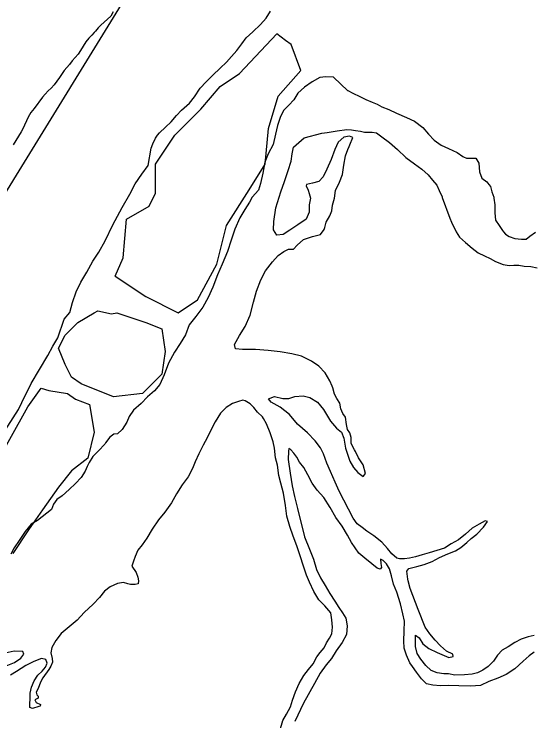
# Model space of a CAD drawing. Extents: x 2290055 to 2389491, y 66597 to 237875.
# Drawn here: x 2348162 to 2350317, y 150018 to 152958 of the extents above; entities that cross this region are included whole.
import ezdxf

# ---------------------------------------------------------------- set-up
doc = ezdxf.new("R2010")
doc.units = 0
for name, color, linetype in [('Exist Boundary Political City Limit New', 7, 'Continuous'), ('Exist Hydrographic Creek Single Shore', 7, 'Continuous'), ('Exist Hydrographic Island Shore', 7, 'Continuous'), ('Exist Hydrographic River Shore', 7, 'Continuous'), ('Map Preparation Boundary City Limit Buffer Line', 7, 'Continuous')]:
    doc.layers.add(name, color=color, linetype=linetype)

msp = doc.modelspace()

# ---------------------------------------------------------------- linework, layer by layer
at = {"layer": 'Exist Boundary Political City Limit New'}
msp.add_lwpolyline([(2355274.5, 163720), (2354014, 161715), (2353278.8, 160588.5), (2352929.2, 160020.4), (2349898.5, 155096.5), (2347115.8, 150577.3)], dxfattribs=at)
at = {"layer": 'Exist Hydrographic Creek Single Shore'}
for points in [[(2348193.7, 151342), (2348232.3, 151421.4), (2348267.5, 151479.5), (2348301.8, 151537.9), (2348322.7, 151576.6), (2348343.8, 151611.1), (2348370.5, 151688.7), (2348393.4, 151716.2), (2348404.1, 151758), (2348420.3, 151803.1), (2348439.6, 151843.1), (2348464.8, 151885), (2348489.4, 151930.8), (2348514.2, 151967.9), (2348541.1, 152015.6), (2348572.6, 152081.4), (2348611.4, 152153), (2348643.2, 152209.1), (2348665.7, 152252), (2348692.8, 152291.7), (2348719.5, 152327.8), (2348731.6, 152401.2), (2348738.9, 152418.6), (2348749.8, 152441.5), (2348759.2, 152454.3), (2348767.2, 152464.9), (2348792.3, 152487.6), (2348815, 152510.4), (2348838, 152536), (2348858.1, 152558.4), (2348891.9, 152588), (2348912.2, 152614), (2348936, 152649.8), (2348961.2, 152676), (2348988.3, 152704.1), (2349019.3, 152732.8), (2349045.7, 152758.1), (2349067.2, 152782.4), (2349089, 152807.4), (2349109.7, 152834.6), (2349128.3, 152860.3), (2349156, 152885.2), (2349187.2, 152914.9), (2349211.6, 152941.1), (2349228.8, 152970)], [(2349551, 152639.5), (2349491.5, 152695.8), (2349459.9, 152698), (2349434.7, 152694.5), (2349402.1, 152677), (2349370.5, 152654.3), (2349343.4, 152629.1), (2349325.6, 152602.2), (2349305.3, 152579.7), (2349299.8, 152574), (2349283.2, 152557), (2349268.8, 152527.8), (2349258.3, 152494.7), (2349250.3, 152459), (2349240.7, 152415.7), (2349219.2, 152377.6), (2349206.1, 152342.7), (2349196.8, 152296.5), (2349186.8, 152254.1), (2349178.8, 152225.8), (2349153.2, 152196.4), (2349141.3, 152175.2), (2349122, 152145.1), (2349101.7, 152110.8), (2349079.9, 152062.8), (2349065, 152017.4), (2349050.4, 151970.3), (2349027.2, 151917.5), (2349008.6, 151873.4), (2348988.5, 151821.6), (2348969, 151779), (2348947.5, 151739), (2348918.2, 151699.8), (2348890.5, 151665), (2348874.7, 151624), (2348852.3, 151587.8), (2348829.2, 151552), (2348804.8, 151506.6), (2348785.7, 151458), (2348768.1, 151417.6), (2348745.7, 151390.7), (2348717.4, 151366.2), (2348690.3, 151337.7), (2348658.8, 151310), (2348640.5, 151284), (2348631.1, 151261.1), (2348611.2, 151230.1), (2348591.9, 151212), (2348576.7, 151210), (2348560.6, 151198.3), (2348542.7, 151174.3)], [(2349551.2, 152640.1), (2349572.1, 152629.5), (2349600.6, 152615.8), (2349626.4, 152602.7), (2349652.5, 152592.2), (2349665.8, 152586.9), (2349673.6, 152583.7), (2349692.4, 152572), (2349721.4, 152561.5), (2349754, 152546.7), (2349795, 152528.1), (2349829.2, 152512.4), (2349862.8, 152487.1), (2349886.8, 152459.4), (2349910, 152433.6), (2349939.5, 152413.2), (2349970.5, 152399.1), (2350005.6, 152382.2), (2350030, 152365.6), (2350032.4, 152364.5), (2350044.5, 152359.4), (2350064, 152359.5), (2350083.5, 152359.6), (2350096.8, 152338.4), (2350099.5, 152302), (2350108.7, 152275.7), (2350129.8, 152260.1), (2350138.4, 152248.8), (2350144.8, 152240.8), (2350150.9, 152219.1), (2350158.9, 152196), (2350159.5, 152192), (2350162.4, 152164.7), (2350163, 152131.1), (2350166.3, 152101.4), (2350180.5, 152078.9), (2350194.4, 152058.3), (2350199.3, 152052.5), (2350206.9, 152042.9), (2350223.3, 152033.1), (2350246.3, 152025.2), (2350274, 152022.4), (2350293.7, 152022.5), (2350308.4, 152033.8), (2350331.8, 152050.8)], [(2349442.3, 152462.6), (2349465, 152466.2), (2349506.5, 152472.5), (2349546.2, 152477.8), (2349565.9, 152476.3), (2349583.4, 152474.5), (2349604.3, 152471.4), (2349620.3, 152466.8), (2349636.3, 152466.9), (2349652.7, 152467.1), (2349670.5, 152463.7), (2349692.2, 152447.5), (2349724.4, 152424.2), (2349758.3, 152394.4), (2349792.7, 152361.8), (2349828, 152334.9), (2349859.6, 152313.5), (2349885.2, 152289.6), (2349903.4, 152267.1), (2349921.7, 152246.1), (2349931.7, 152224.3), (2349943.4, 152197.5), (2349944.4, 152195.1), (2349976, 152109.2), (2349983.2, 152093.3), (2350001.5, 152052.8), (2350016, 152030.3), (2350040.8, 152007.7), (2350069.3, 151984.4), (2350094.3, 151965), (2350120, 151952.6), (2350144, 151941.1), (2350165.5, 151929.1), (2350197.1, 151916.6), (2350222.1, 151912.5), (2350242.6, 151913.2), (2350262.3, 151913.7), (2350285.7, 151910.2), (2350312.5, 151908), (2350339, 151903.2)], [(2349629.5, 150806.9), (2349611, 150822.4), (2349589.9, 150838), (2349573.1, 150861.6), (2349515.1, 150973.5), (2349497.8, 151010.1), (2349478.6, 151054.6), (2349463.6, 151090.2), (2349449.2, 151128.4), (2349437.6, 151153.7), (2349414.6, 151183), (2349382.4, 151215.6), (2349342, 151252.1), (2349307.6, 151292.1), (2349268.8, 151323.1), (2349231.7, 151343), (2349220.8, 151357.8), (2349245, 151366.8), (2349280.1, 151359.1), (2349305.1, 151358.8), (2349330.5, 151367.8), (2349364.6, 151369.3), (2349393.1, 151362.9), (2349424.4, 151343.8), (2349450.1, 151312.5), (2349478.2, 151264.7), (2349504, 151236), (2349524.5, 151218.8), (2349535, 151194.5), (2349541.9, 151151.6), (2349560, 151097.8), (2349574.9, 151072.4), (2349593.2, 151050.8), (2349614.3, 151034.6), (2349625, 151047), (2349614.7, 151082.2), (2349595.4, 151112.4), (2349582.5, 151137.7), (2349578.8, 151145.1), (2349565.5, 151171.8), (2349564.3, 151197), (2349559.8, 151215.6), (2349549.9, 151230.4), (2349546, 151250.8), (2349540.9, 151280.9), (2349530.2, 151296.3), (2349521.4, 151316.5), (2349517.3, 151339.9), (2349505, 151358.5), (2349496, 151376.5), (2349489.2, 151403.4), (2349486.2, 151410.2), (2349476.3, 151432.9), (2349456.4, 151465.7), (2349429.6, 151494.1), (2349399.2, 151514.2), (2349358, 151534.7), (2349317.8, 151545.1), (2349268.8, 151553.3), (2349218.8, 151559.2), (2349166.1, 151562.7), (2349112.6, 151562.9), (2349083.8, 151566.1), (2349078.7, 151583.1), (2349100.2, 151620.9), (2349123.8, 151658.9), (2349144.7, 151705.9), (2349158.5, 151759.4), (2349171.2, 151805.8), (2349188.4, 151853.2), (2349208.5, 151889.7), (2349237, 151928), (2349261, 151954.6), (2349284.8, 151971.2), (2349303.5, 151980), (2349325, 151980), (2349340.6, 151996.5), (2349367, 152020.4), (2349404.3, 152033.4), (2349437.8, 152041.7), (2349452.9, 152061.6), (2349455.2, 152070.3), (2349460.7, 152092.2), (2349475.7, 152118.9), (2349483.9, 152140.1), (2349486.8, 152162.8), (2349494.8, 152192.1), (2349499.5, 152224.6), (2349516.5, 152258.9), (2349528.6, 152290.6), (2349534.8, 152330.2), (2349541.9, 152368.7), (2349551.2, 152394.5), (2349556.3, 152407.4), (2349558.9, 152414.5), (2349571.5, 152445), (2349558.5, 152450.5), (2349534.3, 152445.7), (2349511.2, 152424.9), (2349496.4, 152395.4)], [(2349496.4, 152395.4), (2349482.1, 152353.7), (2349463.8, 152313.7), (2349448, 152281.3), (2349429.6, 152262.4), (2349404.5, 152255), (2349379.5, 152249.5), (2349377.1, 152243.1), (2349386.1, 152225.8), (2349390, 152211.4), (2349394.9, 152193.1), (2349389.8, 152165.1), (2349390.6, 152134.1), (2349377.5, 152104.6), (2349343, 152081.4), (2349309, 152060), (2349281.9, 152041.2), (2349255.1, 152039.2), (2349241.9, 152060.4), (2349243, 152095.2), (2349251.6, 152152), (2349272.3, 152218.4), (2349287.3, 152262.3), (2349302.8, 152307.8), (2349314.9, 152346.3), (2349319.2, 152377.5), (2349324.2, 152404.3), (2349368.7, 152443.9), (2349442.3, 152462.6)], [(2347988.7, 150847.3), (2347989.1, 150881), (2347999.3, 150945), (2348012, 150995.8), (2348029.7, 151044.2), (2348052.2, 151095.1), (2348077.4, 151154.4), (2348180, 151313.1), (2348193.7, 151342)], [(2349268.2, 149975.5), (2349279.7, 150019.4), (2349295.7, 150046.1), (2349312.1, 150075.9), (2349320.1, 150103.9), (2349332.6, 150138.2), (2349349, 150172.8), (2349367.4, 150206.8), (2349387.9, 150231.1), (2349406, 150254.6), (2349421.8, 150283.4), (2349435.5, 150302.4), (2349452.9, 150322), (2349462, 150341.7), (2349475.1, 150361.4), (2349484.3, 150379.2), (2349487.8, 150406.9), (2349484.7, 150437.6), (2349479.6, 150466.7), (2349454.8, 150496.3), (2349429.6, 150521.5), (2349409.7, 150555.5), (2349391, 150594.3), (2349379.5, 150624.2), (2349366.4, 150660.7), (2349353.1, 150703.6), (2349338.9, 150745.9), (2349324, 150786.3), (2349310.2, 150826.6), (2349297.5, 150869.6), (2349292, 150913), (2349282.5, 150965.5), (2349272.1, 151006.4), (2349264.1, 151039.1), (2349257.5, 151081.9), (2349249.9, 151112.3), (2349246, 151152.6), (2349239.7, 151177.9), (2349227, 151216), (2349212.8, 151254.1), (2349200.5, 151275.8), (2349196.2, 151283.1), (2349174.7, 151302.4), (2349159.5, 151321.4), (2349144.9, 151336.6), (2349123.2, 151348.6), (2349114.2, 151352.3), (2349095.5, 151346.7), (2349070.7, 151337.7), (2349044.5, 151321.4), (2349020.7, 151298.1), (2348998.5, 151262.2), (2348981.9, 151230.5), (2348965.7, 151195.9), (2348948.7, 151164.1), (2348930.5, 151128.6), (2348915.3, 151095.2)], [(2348542.7, 151174.3), (2348538.8, 151168.9), (2348513.2, 151140.8), (2348489.8, 151116.9), (2348474.4, 151092.7), (2348466.4, 151076.2), (2348458, 151056.6), (2348441.4, 151029.5), (2348417.8, 151005.6), (2348391, 150980.6), (2348362.1, 150954.4), (2348339.7, 150939.2), (2348325.8, 150919.2), (2348316.9, 150896.6), (2348259.5, 150851.9), (2348232.1, 150836.3), (2348207, 150805.6), (2348182.8, 150768.2), (2348162.5, 150738.2), (2348148.6, 150711.7)], [(2350280.9, 150265.5), (2350246.1, 150234.6), (2350209.6, 150210.4), (2350175.5, 150195.1), (2350137.4, 150181.2), (2350104, 150164.9), (2350061.5, 150162.5), (2350012.9, 150163.7), (2349971.5, 150164.1), (2349937.1, 150163.9), (2349904.5, 150166.1), (2349879, 150172.2), (2349857.9, 150192.2), (2349837.4, 150220.5), (2349820.8, 150244), (2349808.9, 150259.7), (2349794.8, 150291.2), (2349785.9, 150319.7), (2349784.1, 150350.7), (2349784.9, 150390.9), (2349786.8, 150433), (2349780.2, 150462.4), (2349770.2, 150504.7), (2349755.6, 150552.7), (2349741.2, 150586.7), (2349732.4, 150620.6), (2349724.4, 150650.1), (2349711.5, 150670.7), (2349698.2, 150685.5), (2349686.7, 150690.4), (2349687.7, 150672.5), (2349690.6, 150655.9), (2349685.3, 150648.9), (2349673.2, 150652.6), (2349650.4, 150670.7), (2349621.9, 150694), (2349596.7, 150715.3), (2349581.1, 150737.2), (2349565.9, 150760.3), (2349549.3, 150790.5), (2349527, 150827.8), (2349500.5, 150863.2), (2349476.9, 150904.9), (2349451.7, 150946.7), (2349423.8, 150977.7), (2349402.1, 151006.6), (2349385.1, 151041.9), (2349368, 151071.5), (2349350, 151093.4), (2349338.7, 151114.9), (2349326, 151131.9), (2349313.5, 151145.5), (2349305.9, 151151), (2349304.5, 151139.5), (2349302.4, 151105.1), (2349310.4, 151048.2), (2349319.2, 150995.4), (2349329.1, 150950.9), (2349341, 150901.6), (2349370.3, 150783.2), (2349391.4, 150731.3), (2349407.8, 150690.2), (2349420.7, 150647.3), (2349437.6, 150612.7), (2349457, 150581.2), (2349475.7, 150547.1), (2349497.2, 150516.3), (2349514, 150489.3), (2349528.6, 150466.4), (2349542.8, 150444.3), (2349548.7, 150413.2), (2349545, 150376.3), (2349527.2, 150343.9), (2349502.6, 150309), (2349482.7, 150277.7), (2349460.7, 150250.5), (2349435.3, 150215.9), (2349412.3, 150172.5), (2349366, 150091.3), (2349330.7, 150014.4)], [(2348915.3, 151095.2), (2348903.8, 151067.9), (2348885.6, 151033.6), (2348861.2, 150999.1), (2348837.6, 150962), (2348817.3, 150924.6), (2348788.8, 150885.6), (2348763.3, 150854.3), (2348736.3, 150815.7), (2348713.5, 150777.9), (2348694.7, 150749.7), (2348677.2, 150728.3), (2348665.7, 150702), (2348658.2, 150682.1), (2348652.2, 150661.9), (2348670.3, 150634.3), (2348676.4, 150614.9), (2348679.7, 150600.1), (2348678.5, 150587.8), (2348664.9, 150584.5), (2348645.9, 150584.4), (2348634.6, 150588.1), (2348616.9, 150593.8), (2348591.9, 150589.7), (2348561.2, 150575.3), (2348538, 150556.6), (2348517.1, 150530.8), (2348490.8, 150502.9), (2348453.9, 150468), (2348424.2, 150436.5), (2348390.6, 150409), (2348357.5, 150380.4), (2348335, 150351.8), (2348319, 150322.7), (2348314.5, 150301.2), (2348320.4, 150276.6), (2348321, 150261.2), (2348314.9, 150244.9), (2348306.1, 150231.1), (2348281.5, 150196.1), (2348271, 150178.2), (2348261.2, 150152.6), (2348253, 150136.6), (2348256, 150125.6), (2348262.2, 150119.7), (2348262.4, 150112.6), (2348247.4, 150105.1), (2348253, 150093.4), (2348270.8, 150085.5), (2348270, 150079.1), (2348264.7, 150077.5), (2348238, 150069.2), (2348226.9, 150073.2), (2348227.3, 150089), (2348228, 150109.2), (2348228.2, 150133.1), (2348234.5, 150158.1), (2348244.8, 150184.3), (2348260.6, 150207.9), (2348279, 150224.7), (2348291.7, 150240.7), (2348298.9, 150257.6), (2348293.6, 150272.5), (2348276.3, 150277.2), (2348243.5, 150264.8), (2348210.5, 150247.6), (2348171, 150223.3), (2348146.6, 150207.2)], [(2350326.5, 150373.2), (2350301.4, 150367.1), (2350272.7, 150357.8), (2350246.3, 150343.1), (2350219.2, 150325.8), (2350193.8, 150312.4), (2350174.3, 150290.6), (2350157.1, 150266.2), (2350134.9, 150244.4), (2350113, 150228.7), (2350090.6, 150216.8), (2350068.7, 150212.5), (2350036.9, 150208.4), (2349996.5, 150207.9), (2349970.5, 150213), (2349950, 150212.9), (2349923.5, 150217), (2349897.7, 150226.9), (2349876.2, 150247.5), (2349855, 150274.6), (2349839.5, 150297.4), (2349832.5, 150326.5), (2349832.5, 150349.5), (2349832.7, 150374.4), (2349848.3, 150362.4), (2349863.2, 150338.3), (2349888.1, 150318.6), (2349922.9, 150301.6), (2349971.9, 150281.9), (2349988.9, 150285.6), (2349988.5, 150295.1), (2349962.1, 150306.9), (2349937.1, 150329.5), (2349914.3, 150352.8), (2349893, 150379.2), (2349872.5, 150407.5), (2349843.6, 150480.6), (2349810.3, 150567.8), (2349802.8, 150600.5), (2349800.9, 150607.4), (2349796.2, 150640.4), (2349805, 150651.1), (2349837.8, 150660), (2349868.8, 150668), (2349902.4, 150680.7), (2349932.3, 150696.7), (2349967.2, 150712.2), (2349999.2, 150725.6), (2350021.5, 150738.5), (2350045.9, 150759.6), (2350064.4, 150776.3), (2350088.6, 150794.9), (2350115.5, 150823.6), (2350132.1, 150847.4), (2350123.3, 150849.4), (2350098.2, 150836.6), (2350069.3, 150819), (2350041.4, 150794.7), (2350011.1, 150771.1), (2349980.9, 150753.6), (2349953.1, 150736.6), (2349921.7, 150726.8), (2349889.9, 150716.9), (2349860.6, 150708.6), (2349832.5, 150700.3), (2349808.1, 150693.9), (2349786.6, 150691.9), (2349766.5, 150692.4), (2349754.6, 150695.1), (2349734.1, 150711.9), (2349716.4, 150734.4), (2349692, 150761.5), (2349659.8, 150787.1), (2349629.5, 150806.9)], [(2348128.7, 150246.1), (2348163.8, 150261.1), (2348190, 150278.7), (2348201.9, 150294.7), (2348198, 150306.3), (2348161.9, 150307.8), (2348112.1, 150296.4)], [(2350326.7, 150303.3), (2350305.5, 150288.2), (2350280.9, 150265.5)]]:
    msp.add_lwpolyline(points, dxfattribs=at)
at = {"layer": 'Exist Hydrographic Island Shore'}
for points in [[(2348582.3, 151868.1), (2348709.8, 151783.1), (2348844.2, 151715.9), (2348924.9, 151769.7), (2349005.5, 151917.6), (2349045.9, 152078.9), (2349140, 152226.7), (2349207.2, 152334.3), (2349220.6, 152482.1), (2349260.9, 152616.5), (2349355, 152724.1), (2349314.7, 152831.6), (2349291.7, 152848.9), (2349256, 152875.7)], [(2348582.3, 151868.1), (2348615.7, 151944.4), (2348629.2, 152105.7), (2348723.3, 152159.5), (2348750.2, 152213.3), (2348750.2, 152334.3), (2348830.8, 152455.2), (2348938.3, 152562.8), (2349019, 152656.9), (2349099.6, 152710.6), (2349256, 152875.7)], [(2348509.8, 151723.5), (2348566.7, 151711.5), (2348588.8, 151715.9), (2348709.8, 151675.6), (2348777, 151648.7), (2348790.5, 151554.6), (2348777, 151460.5), (2348696.4, 151379.9), (2348575.4, 151366.4), (2348441, 151420.2), (2348400.7, 151447.1), (2348373.8, 151500.9), (2348346.9, 151568.1), (2348373.8, 151621.8), (2348427.5, 151675.6), (2348494.8, 151715.9), (2348509.8, 151723.5)], [(2347996.5, 150734.7), (2347992.8, 150920.1), (2348219.2, 151324.1), (2348274.8, 151401.6), (2348306.6, 151391.6), (2348384.1, 151379.7), (2348417.8, 151355.9), (2348475.4, 151334), (2348494.8, 151218.6), (2348467.9, 151111), (2348400.7, 151057.3), (2348346.9, 150990.1), (2348279.7, 150896), (2348221.2, 150811.8), (2348155.7, 150713.4)]]:
    msp.add_lwpolyline(points, dxfattribs=at)
at = {"layer": 'Exist Hydrographic River Shore'}
for points in [[(2348564, 152950.4), (2348523, 152912.9), (2348512.2, 152901.8), (2348500.2, 152887.6), (2348494.5, 152882.4), (2348485, 152870.9), (2348473.2, 152858.6), (2348459.7, 152842.4), (2348438.5, 152807.1), (2348428.2, 152791.5), (2348402.7, 152764.4), (2348392.2, 152749.3), (2348381.5, 152735.6), (2348369.7, 152723.3), (2348351.2, 152694.3), (2348329, 152664.1), (2348316.5, 152650.4), (2348302.7, 152639.1), (2348290.2, 152624.6), (2348280, 152612.3), (2348245.2, 152565), (2348231.5, 152548.7), (2348220, 152529.8), (2348198.2, 152481.4), (2348190.7, 152467.9), (2348157.2, 152414.4)], [(2348574.5, 152967.1), (2348564, 152950.4)]]:
    msp.add_lwpolyline(points, dxfattribs=at)
at = {"layer": 'Map Preparation Boundary City Limit Buffer Line'}
msp.add_lwpolyline([(2355274.5, 163720), (2354014, 161715), (2353278.8, 160588.5), (2352929.2, 160020.4), (2349898.5, 155096.5), (2347115.8, 150577.3)], dxfattribs=at)

doc.saveas('drawing.dxf')
